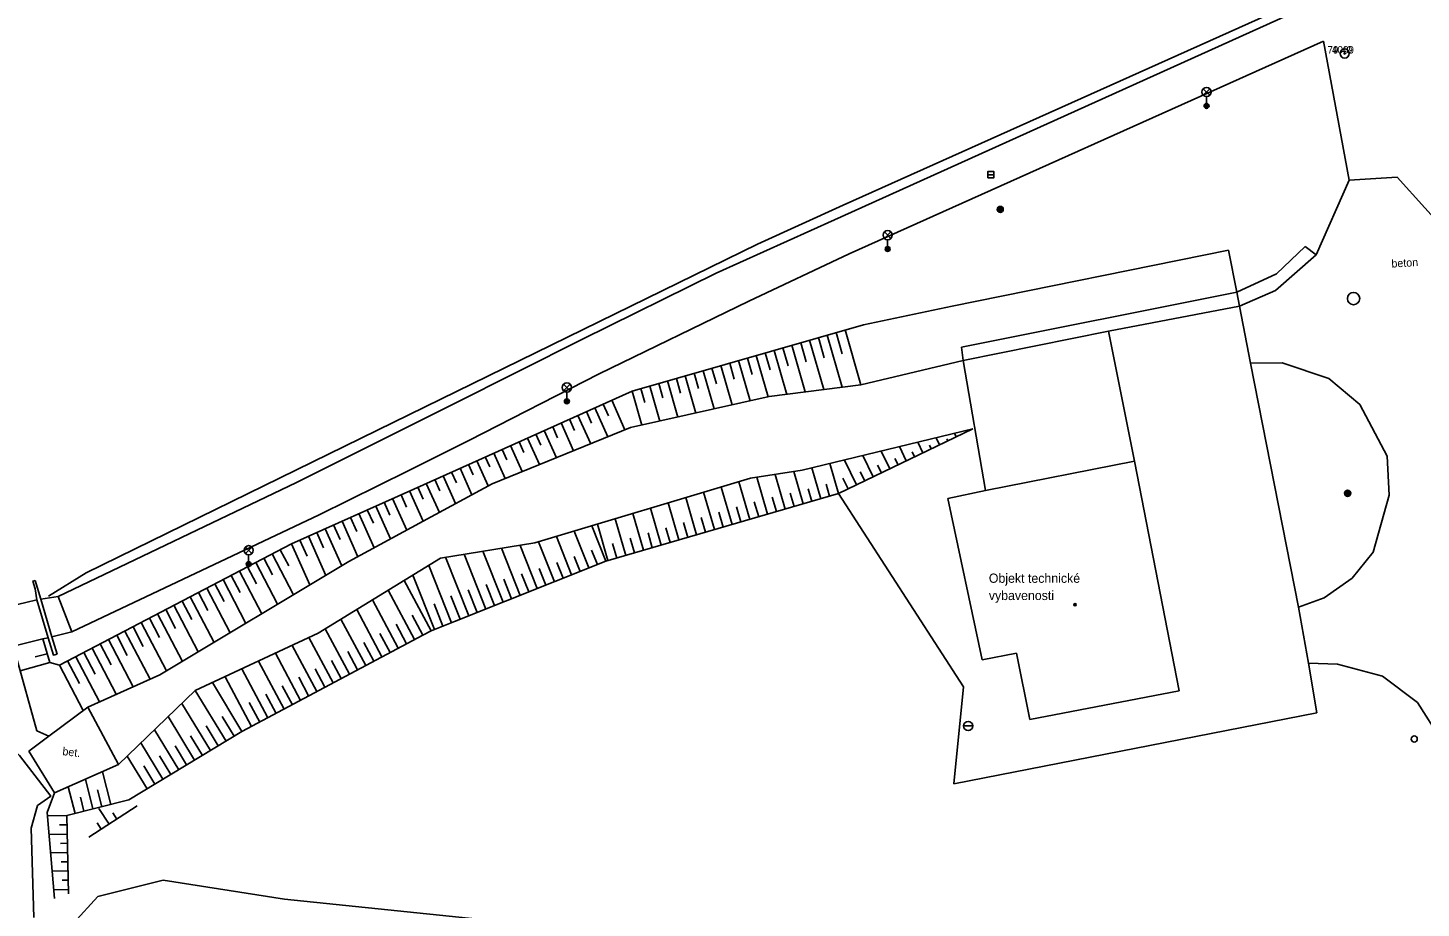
# Model space of a CAD drawing. Extents: x -539515 to -538098, y -1182060 to -1180157.
# Drawn here: x -538995.7 to -538882.6, y -1180593.5 to -1180522.1 of the extents above; entities that cross this region are included whole.
import ezdxf

# ---------------------------------------------------------------- set-up
doc = ezdxf.new("R2010")
doc.units = 0
for name, color, linetype in [('Vrstva 10', 7, 'Continuous'), ('Vrstva 11', 7, 'Continuous'), ('Vrstva 14', 7, 'Continuous'), ('Vrstva 15', 7, 'Continuous'), ('Vrstva 21', 7, 'Continuous'), ('Vrstva 22', 7, 'Continuous'), ('Vrstva 23', 7, 'Continuous'), ('Vrstva 25', 7, 'Continuous'), ('Vrstva 27', 7, 'Continuous'), ('Vrstva 28', 7, 'Continuous'), ('Vrstva 33', 7, 'Continuous'), ('Vrstva 35', 7, 'Continuous'), ('Vrstva 39', 7, 'Continuous'), ('Vrstva 40', 7, 'Continuous'), ('Vrstva 41', 7, 'Continuous'), ('Vrstva 5', 7, 'Continuous'), ('Vrstva 7', 7, 'Continuous'), ('Vrstva 8', 7, 'Continuous')]:
    doc.layers.add(name, color=color, linetype=linetype)

msp = doc.modelspace()

# ---------------------------------------------------------------- linework, layer by layer
at = {"layer": 'Vrstva 10'}
for p, q in [((-538891.76, -1180520.313), (-538930.21, -1180537.66)), ((-538890.51, -1180523.133), (-538929.03, -1180540.41)), ((-538890.51, -1180523.133), (-538888.41, -1180534.422)), ((-538888.41, -1180534.422), (-538884.53, -1180534.193)), ((-538884.53, -1180534.193), (-538873.09, -1180546.844)), ((-538939.82, -1180541.99), (-538930.21, -1180537.66)), ((-538937.18, -1180544.27), (-538929.03, -1180540.41)), ((-538894.32, -1180542.047), (-538891.99, -1180539.828)), ((-538891.99, -1180539.828), (-538891.09, -1180540.508)), ((-538950.69, -1180547.33), (-538939.82, -1180541.99)), ((-538897.55, -1180543.539), (-538894.32, -1180542.047)), ((-538949.32, -1180550.17), (-538937.18, -1180544.27)), ((-538919.89, -1180547.992), (-538897.55, -1180543.539)), ((-538961.24, -1180552.65), (-538950.69, -1180547.33)), ((-538919.78, -1180549.063), (-538919.89, -1180547.992)), ((-538959.92, -1180555.58), (-538949.32, -1180550.17)), ((-538965.802, -1180554.932), (-538961.24, -1180552.65)), ((-538973.91, -1180558.99), (-538965.802, -1180554.932)), ((-538964.848, -1180558.022), (-538959.92, -1180555.58)), ((-538993.28, -1180568.25), (-538973.91, -1180558.99)), ((-538972.08, -1180561.609), (-538964.848, -1180558.022)), ((-538992.17, -1180571.1), (-538972.08, -1180561.609)), ((-538993.28, -1180568.25), (-538994.687, -1180568.456)), ((-538992.17, -1180571.1), (-538993.28, -1180568.25)), ((-538992.17, -1180571.1), (-538993.776, -1180571.506))]:
    msp.add_line(p, q, dxfattribs=at)
at = {"layer": 'Vrstva 11'}
for p, q in [((-538888.41, -1180534.422), (-538891.09, -1180540.508)), ((-538891.09, -1180540.508), (-538894.39, -1180543.391)), ((-538894.39, -1180543.391), (-538897.31, -1180544.672)), ((-538897.31, -1180544.672), (-538907.96, -1180546.68)), ((-538907.96, -1180546.68), (-538919.78, -1180549.063)), ((-538907.96, -1180546.68), (-538905.86, -1180557.25)), ((-538919.78, -1180549.063), (-538917.96, -1180559.617)), ((-538896.44, -1180549.281), (-538893.86, -1180549.258)), ((-538893.86, -1180549.258), (-538890.07, -1180550.539)), ((-538890.07, -1180550.539), (-538887.54, -1180552.648)), ((-538887.54, -1180552.648), (-538885.34, -1180556.844)), ((-538885.34, -1180556.844), (-538885.18, -1180560.008)), ((-538885.18, -1180560.008), (-538886.48, -1180564.641)), ((-538886.48, -1180564.641), (-538888.18, -1180566.742)), ((-538888.18, -1180566.742), (-538890.44, -1180568.344)), ((-538994.07, -1180571.58), (-538994.99, -1180568.5)), ((-538890.44, -1180568.344), (-538892.54, -1180569.102)), ((-538891.71, -1180573.641), (-538889.37, -1180573.719)), ((-538889.37, -1180573.719), (-538885.71, -1180574.703)), ((-538885.71, -1180574.703), (-538882.86, -1180576.844)), ((-538882.86, -1180576.844), (-538880.95, -1180579.867)), ((-538988.38, -1180581.89), (-538990.87, -1180577.21)), ((-538995.66, -1180580.79), (-538993.56, -1180584.19)), ((-538993.56, -1180584.19), (-538988.38, -1180581.89))]:
    msp.add_line(p, q, dxfattribs=at)
for points in [[(-538994.99, -1180568.5), (-538995.14, -1180567.62), (-538995.32, -1180566.98), (-538995.14, -1180566.94)], [(-538995.14, -1180566.94), (-538994.687, -1180568.456), (-538993.776, -1180571.506), (-538993.356, -1180572.912)], [(-538999.362, -1180569.535), (-538995.884, -1180568.712), (-538994.99, -1180568.5)], [(-538996.91, -1180572.272), (-538994.505, -1180571.686), (-538994.07, -1180571.58)], [(-538993.356, -1180572.912), (-538993.65, -1180573), (-538994.07, -1180571.58)], [(-538990.87, -1180577.21), (-538994.025, -1180579.568), (-538995.66, -1180580.79)]]:
    msp.add_lwpolyline(points, dxfattribs=at)
at = {"layer": 'Vrstva 14'}
for p, q in [((-538946.66, -1180551.56), (-538927.87, -1180546.18)), ((-538928.079, -1180551.04), (-538919.78, -1180549.063)), ((-538935.51, -1180552.01), (-538928.079, -1180551.04)), ((-538964.389, -1180559.509), (-538946.66, -1180551.56)), ((-538946.78, -1180554.52), (-538935.51, -1180552.01)), ((-538958.023, -1180559.089), (-538946.78, -1180554.52)), ((-538932.84, -1180557.99), (-538918.98, -1180554.617)), ((-538918.98, -1180554.617), (-538929.89, -1180559.88)), ((-538954.55, -1180563.89), (-538937.04, -1180558.63)), ((-538937.04, -1180558.63), (-538932.84, -1180557.99)), ((-538974.32, -1180563.961), (-538964.389, -1180559.509)), ((-538963.633, -1180562.133), (-538958.023, -1180559.089)), ((-538929.89, -1180559.88), (-538948.78, -1180565.37)), ((-538969.65, -1180565.4), (-538963.633, -1180562.133)), ((-538993.17, -1180573.82), (-538974.32, -1180563.961)), ((-538962.21, -1180565.12), (-538954.55, -1180563.89)), ((-538985, -1180574.6), (-538969.65, -1180565.4)), ((-538972.14, -1180571.21), (-538962.21, -1180565.12)), ((-538948.78, -1180565.37), (-538961.069, -1180570.265)), ((-538961.069, -1180570.265), (-538962.97, -1180571.02)), ((-538982.13, -1180575.88), (-538972.14, -1180571.21)), ((-538963.662, -1180571.376), (-538978.34, -1180579.2)), ((-538962.97, -1180571.02), (-538963.662, -1180571.376)), ((-538993.94, -1180573.6), (-538994.505, -1180571.686)), ((-538996.66, -1180573.18), (-538994.99, -1180579.15)), ((-538993.17, -1180573.82), (-538993.94, -1180573.6)), ((-538990.87, -1180577.21), (-538985, -1180574.6)), ((-538988.38, -1180581.89), (-538982.13, -1180575.88)), ((-538994.99, -1180579.15), (-538994.025, -1180579.568)), ((-538978.34, -1180579.2), (-538987.54, -1180584.75)), ((-538994.16, -1180585.77), (-538993.56, -1180584.19)), ((-538987.54, -1180584.75), (-538992.56, -1180586.02)), ((-538993.56, -1180592.75), (-538994.16, -1180585.77)), ((-538992.56, -1180586.02), (-538992.44, -1180592.39)), ((-538990.77, -1180587.77), (-538986.84, -1180585.23)), ((-538995.47, -1180587.05), (-538995.25, -1180594.31)), ((-538984.75, -1180591.27), (-538974.88, -1180592.81)), ((-538974.88, -1180592.81), (-538956.54, -1180594.72))]:
    msp.add_line(p, q, dxfattribs=at)
for points in [[(-538996.99, -1180580.62), (-538996.41, -1180581.15), (-538993.87, -1180584.45), (-538994.94, -1180585.22), (-538995.47, -1180587.05)], [(-538990.05, -1180592.59), (-538984.75, -1180591.27)], [(-538992.03, -1180594.76), (-538990.05, -1180592.59)]]:
    msp.add_lwpolyline(points, dxfattribs=at)
at = {"layer": 'Vrstva 15'}
for p, q in [((-538929.358, -1180546.598), (-538928.084, -1180551.041)), ((-538932.963, -1180547.633), (-538932.515, -1180549.192)), ((-538932.242, -1180547.426), (-538931.092, -1180551.432)), ((-538931.521, -1180547.219), (-538931.048, -1180548.865)), ((-538930.8, -1180547.012), (-538929.588, -1180551.237)), ((-538930.079, -1180546.805), (-538929.582, -1180548.539)), ((-538937.288, -1180548.874), (-538936.907, -1180550.201)), ((-538936.567, -1180548.667), (-538935.603, -1180552.029)), ((-538935.846, -1180548.46), (-538935.449, -1180549.845)), ((-538935.125, -1180548.253), (-538934.101, -1180551.824)), ((-538934.405, -1180548.046), (-538933.982, -1180549.518)), ((-538933.684, -1180547.84), (-538932.596, -1180551.628)), ((-538940.893, -1180549.908), (-538940.002, -1180553.01)), ((-538940.172, -1180549.701), (-538939.811, -1180550.959)), ((-538939.451, -1180549.494), (-538938.535, -1180552.683)), ((-538938.73, -1180549.288), (-538938.359, -1180550.58)), ((-538938.009, -1180549.081), (-538937.07, -1180552.356)), ((-538944.497, -1180550.942), (-538944.166, -1180552.097)), ((-538943.776, -1180550.736), (-538942.936, -1180553.665)), ((-538943.055, -1180550.529), (-538942.714, -1180551.718)), ((-538942.335, -1180550.322), (-538941.469, -1180553.338)), ((-538941.614, -1180550.115), (-538941.262, -1180551.339)), ((-538946.66, -1180551.56), (-538945.869, -1180554.32)), ((-538945.939, -1180551.356), (-538945.618, -1180552.476)), ((-538945.218, -1180551.149), (-538944.403, -1180553.992)), ((-538950.366, -1180553.224), (-538949.948, -1180554.157)), ((-538949.682, -1180552.917), (-538948.626, -1180555.273)), ((-538948.997, -1180552.611), (-538948.571, -1180553.563)), ((-538948.313, -1180552.304), (-538947.235, -1180554.708)), ((-538953.104, -1180554.451), (-538952.703, -1180555.345)), ((-538952.419, -1180554.145), (-538951.407, -1180556.402)), ((-538951.735, -1180553.838), (-538951.326, -1180554.751)), ((-538951.051, -1180553.531), (-538950.017, -1180555.838)), ((-538955.157, -1180555.372), (-538954.189, -1180557.532)), ((-538954.473, -1180555.065), (-538954.081, -1180555.939)), ((-538953.788, -1180554.758), (-538952.798, -1180556.967)), ((-538921.682, -1180555.921), (-538921.961, -1180555.343)), ((-538921.006, -1180555.595), (-538921.09, -1180555.422)), ((-538920.331, -1180555.269), (-538920.471, -1180554.98)), ((-538919.655, -1180554.943), (-538919.683, -1180554.885)), ((-538957.895, -1180556.599), (-538956.97, -1180558.661)), ((-538957.21, -1180556.292), (-538956.836, -1180557.127)), ((-538956.526, -1180555.985), (-538955.58, -1180558.097)), ((-538955.841, -1180555.678), (-538955.458, -1180556.533)), ((-538927.085, -1180558.529), (-538927.922, -1180556.795)), ((-538925.734, -1180557.877), (-538926.432, -1180556.432)), ((-538924.383, -1180557.225), (-538924.942, -1180556.069)), ((-538923.708, -1180556.899), (-538923.903, -1180556.494)), ((-538923.033, -1180556.573), (-538923.452, -1180555.706)), ((-538922.357, -1180556.247), (-538922.497, -1180555.958)), ((-538960.632, -1180557.826), (-538959.666, -1180559.98)), ((-538959.948, -1180557.519), (-538959.571, -1180558.36)), ((-538959.263, -1180557.212), (-538958.344, -1180559.263)), ((-538958.579, -1180556.905), (-538958.214, -1180557.721)), ((-538931.331, -1180560.301), (-538932.056, -1180557.801)), ((-538929.89, -1180559.88), (-538930.598, -1180557.446)), ((-538928.436, -1180559.181), (-538929.413, -1180557.157)), ((-538926.41, -1180558.203), (-538926.717, -1180557.567)), ((-538925.059, -1180557.551), (-538925.31, -1180557.031)), ((-538963.37, -1180559.053), (-538962.311, -1180561.416)), ((-538962.685, -1180558.746), (-538962.271, -1180559.67)), ((-538962.001, -1180558.439), (-538960.989, -1180560.698)), ((-538961.317, -1180558.132), (-538960.921, -1180559.015)), ((-538937.093, -1180561.974), (-538937.98, -1180558.915)), ((-538935.652, -1180561.556), (-538936.523, -1180558.554)), ((-538934.212, -1180561.138), (-538935.028, -1180558.326)), ((-538932.771, -1180560.719), (-538933.532, -1180558.098)), ((-538929.112, -1180559.507), (-538929.53, -1180558.64)), ((-538927.761, -1180558.855), (-538928.124, -1180558.104)), ((-538965.423, -1180559.973), (-538964.971, -1180560.981)), ((-538964.738, -1180559.666), (-538963.633, -1180562.133)), ((-538964.054, -1180559.36), (-538963.621, -1180560.325)), ((-538939.974, -1180562.81), (-538940.854, -1180559.778)), ((-538938.533, -1180562.392), (-538939.417, -1180559.347)), ((-538934.932, -1180561.347), (-538935.269, -1180560.184)), ((-538933.491, -1180560.929), (-538933.807, -1180559.842)), ((-538932.051, -1180560.51), (-538932.345, -1180559.498)), ((-538930.61, -1180560.092), (-538930.897, -1180559.105)), ((-538968.16, -1180561.2), (-538967.672, -1180562.291)), ((-538967.476, -1180560.893), (-538966.277, -1180563.568)), ((-538966.792, -1180560.587), (-538966.322, -1180561.636)), ((-538966.107, -1180560.28), (-538964.955, -1180562.85)), ((-538944.295, -1180564.065), (-538945.164, -1180561.072)), ((-538942.855, -1180563.647), (-538943.728, -1180560.641)), ((-538941.414, -1180563.229), (-538942.29, -1180560.21)), ((-538937.813, -1180562.183), (-538938.167, -1180560.962)), ((-538936.372, -1180561.765), (-538936.728, -1180560.539)), ((-538970.898, -1180562.427), (-538970.372, -1180563.601)), ((-538970.214, -1180562.12), (-538968.922, -1180565.003)), ((-538969.529, -1180561.814), (-538969.022, -1180562.946)), ((-538968.845, -1180561.507), (-538967.599, -1180564.285)), ((-538948.617, -1180565.32), (-538949.474, -1180562.367)), ((-538947.176, -1180564.901), (-538948.037, -1180561.935)), ((-538945.736, -1180564.483), (-538946.601, -1180561.504)), ((-538942.134, -1180563.438), (-538942.484, -1180562.233)), ((-538940.694, -1180563.02), (-538941.045, -1180561.809)), ((-538939.253, -1180562.601), (-538939.606, -1180561.386)), ((-538972.951, -1180563.347), (-538971.527, -1180566.524)), ((-538972.267, -1180563.041), (-538971.712, -1180564.279)), ((-538971.582, -1180562.734), (-538970.232, -1180565.747)), ((-538951.567, -1180566.478), (-538952.807, -1180563.367)), ((-538950.173, -1180565.922), (-538951.365, -1180562.934)), ((-538948.78, -1180565.37), (-538949.922, -1180562.501)), ((-538946.456, -1180564.692), (-538946.801, -1180563.503)), ((-538945.015, -1180564.274), (-538945.362, -1180563.08)), ((-538943.575, -1180563.856), (-538943.923, -1180562.656)), ((-538975.226, -1180564.435), (-538974.54, -1180565.746)), ((-538974.32, -1180563.961), (-538972.823, -1180567.301)), ((-538973.636, -1180563.654), (-538973.052, -1180564.958)), ((-538957.14, -1180568.699), (-538958.787, -1180564.569)), ((-538955.747, -1180568.144), (-538957.269, -1180564.326)), ((-538954.354, -1180567.589), (-538955.751, -1180564.083)), ((-538952.96, -1180567.033), (-538954.249, -1180563.801)), ((-538949.477, -1180565.645), (-538949.943, -1180564.474)), ((-538947.897, -1180565.111), (-538948.24, -1180563.927)), ((-538977.884, -1180565.825), (-538977.166, -1180567.199)), ((-538977.22, -1180565.478), (-538975.444, -1180568.872)), ((-538976.555, -1180565.13), (-538975.853, -1180566.473)), ((-538975.891, -1180564.783), (-538974.156, -1180568.1)), ((-538961.321, -1180570.366), (-538963.176, -1180565.71)), ((-538959.927, -1180569.81), (-538961.823, -1180565.055)), ((-538958.534, -1180569.255), (-538960.304, -1180564.812)), ((-538952.263, -1180566.755), (-538952.769, -1180565.487)), ((-538950.87, -1180566.2), (-538951.356, -1180564.98)), ((-538979.878, -1180566.868), (-538978.022, -1180570.418)), ((-538979.214, -1180566.52), (-538978.479, -1180567.925)), ((-538978.549, -1180566.173), (-538976.733, -1180569.645)), ((-538962.97, -1180571.02), (-538965.178, -1180566.938)), ((-538962.714, -1180570.921), (-538964.474, -1180566.506)), ((-538956.444, -1180568.422), (-538957.077, -1180566.832)), ((-538955.05, -1180567.866), (-538955.634, -1180566.402)), ((-538953.657, -1180567.311), (-538954.191, -1180565.971)), ((-538981.872, -1180567.911), (-538981.105, -1180569.377)), ((-538981.207, -1180567.563), (-538979.31, -1180571.191)), ((-538980.543, -1180567.216), (-538979.792, -1180568.651)), ((-538964.324, -1180571.729), (-538966.459, -1180567.725)), ((-538959.23, -1180569.532), (-538959.964, -1180567.693)), ((-538957.837, -1180568.977), (-538958.521, -1180567.262)), ((-538983.866, -1180568.954), (-538981.887, -1180572.736)), ((-538983.201, -1180568.606), (-538982.418, -1180570.104)), ((-538982.537, -1180568.258), (-538980.599, -1180571.963)), ((-538965.647, -1180572.435), (-538967.74, -1180568.511)), ((-538962.017, -1180570.643), (-538962.74, -1180568.829)), ((-538960.624, -1180570.088), (-538961.385, -1180568.177)), ((-538986.524, -1180570.344), (-538984.465, -1180574.281)), ((-538985.86, -1180569.996), (-538985.044, -1180571.556)), ((-538985.195, -1180569.649), (-538983.176, -1180573.508)), ((-538984.53, -1180569.301), (-538983.731, -1180570.83)), ((-538968.294, -1180573.846), (-538970.301, -1180570.083)), ((-538966.971, -1180573.14), (-538969.02, -1180569.296)), ((-538963.662, -1180571.376), (-538964.524, -1180569.758)), ((-538988.518, -1180571.387), (-538987.654, -1180573.038)), ((-538987.853, -1180571.039), (-538985.805, -1180574.958)), ((-538987.189, -1180570.692), (-538986.356, -1180572.284)), ((-538969.618, -1180574.552), (-538971.582, -1180570.868)), ((-538966.309, -1180572.787), (-538967.137, -1180571.234)), ((-538964.985, -1180572.082), (-538965.831, -1180570.496)), ((-538990.512, -1180572.43), (-538988.551, -1180576.179)), ((-538989.847, -1180572.082), (-538988.953, -1180573.792)), ((-538989.182, -1180571.734), (-538987.177, -1180575.568)), ((-538972.265, -1180575.964), (-538974.269, -1180572.207)), ((-538970.941, -1180575.258), (-538972.908, -1180571.57)), ((-538967.633, -1180573.493), (-538968.444, -1180571.972)), ((-538993.94, -1180573.6), (-538996.356, -1180574.265)), ((-538994.172, -1180572.879), (-538995.127, -1180573.145)), ((-538992.505, -1180573.472), (-538991.55, -1180575.3)), ((-538991.841, -1180573.125), (-538989.924, -1180576.789)), ((-538991.176, -1180572.777), (-538990.251, -1180574.546)), ((-538974.912, -1180577.375), (-538976.99, -1180573.479)), ((-538973.589, -1180576.669), (-538975.629, -1180572.843)), ((-538970.28, -1180574.905), (-538971.059, -1180573.444)), ((-538968.956, -1180574.199), (-538969.75, -1180572.71)), ((-538993.17, -1180573.82), (-538991.249, -1180577.493)), ((-538977.559, -1180578.787), (-538979.711, -1180574.752)), ((-538976.236, -1180578.081), (-538978.35, -1180574.115)), ((-538972.927, -1180576.316), (-538973.736, -1180574.8)), ((-538971.603, -1180575.611), (-538972.397, -1180574.122)), ((-538979.625, -1180579.978), (-538982.13, -1180575.88)), ((-538978.34, -1180579.2), (-538980.735, -1180575.231)), ((-538974.25, -1180577.022), (-538975.074, -1180575.478)), ((-538980.909, -1180580.752), (-538983.217, -1180576.925)), ((-538976.898, -1180578.434), (-538977.751, -1180576.834)), ((-538975.574, -1180577.728), (-538976.412, -1180576.156)), ((-538982.194, -1180581.527), (-538984.325, -1180577.991)), ((-538978.982, -1180579.59), (-538979.957, -1180577.974)), ((-538983.478, -1180582.301), (-538985.434, -1180579.057)), ((-538980.267, -1180580.365), (-538981.248, -1180578.738)), ((-538984.763, -1180583.076), (-538986.543, -1180580.123)), ((-538982.836, -1180581.914), (-538983.774, -1180580.358)), ((-538981.551, -1180581.139), (-538982.511, -1180579.548)), ((-538986.047, -1180583.85), (-538987.652, -1180581.19)), ((-538984.121, -1180582.688), (-538985.037, -1180581.169)), ((-538988.994, -1180585.119), (-538989.668, -1180582.462)), ((-538985.405, -1180583.463), (-538986.3, -1180581.979)), ((-538991.902, -1180585.856), (-538992.449, -1180583.697)), ((-538990.448, -1180585.487), (-538991.059, -1180583.079)), ((-538989.721, -1180585.303), (-538990.068, -1180583.934)), ((-538991.175, -1180585.672), (-538991.461, -1180584.542)), ((-538992.56, -1180586.02), (-538994.136, -1180586.053)), ((-538989.14, -1180586.716), (-538989.954, -1180585.457)), ((-538988.51, -1180586.309), (-538988.836, -1180585.805)), ((-538992.546, -1180586.773), (-538993.156, -1180586.784)), ((-538989.77, -1180587.124), (-538990.095, -1180586.62)), ((-538992.532, -1180587.523), (-538994.007, -1180587.551)), ((-538992.518, -1180588.273), (-538993.088, -1180588.283)), ((-538992.503, -1180589.022), (-538993.878, -1180589.048)), ((-538992.475, -1180590.522), (-538993.75, -1180590.546)), ((-538992.489, -1180589.772), (-538993.019, -1180589.782)), ((-538992.461, -1180591.272), (-538992.951, -1180591.281)), ((-538992.447, -1180592.022), (-538993.621, -1180592.044))]:
    msp.add_line(p, q, dxfattribs=at)
at = {"layer": 'Vrstva 21'}
for radius in [0.375, 0.05]:
    msp.add_circle((-538888.78, -1180524.15), radius, dxfattribs=at)
at = {"layer": 'Vrstva 25'}
for centre, radius in [((-538916.76, -1180536.81), 0.25), ((-538916.76, -1180536.81), 0.2), ((-538916.76, -1180536.81), 0.15), ((-538916.76, -1180536.81), 0.1), ((-538916.76, -1180536.81), 0.05), ((-538888.54, -1180559.86), 0.25), ((-538888.54, -1180559.86), 0.2), ((-538888.54, -1180559.86), 0.15), ((-538888.54, -1180559.86), 0.1), ((-538888.54, -1180559.86), 0.05)]:
    msp.add_circle(centre, radius, dxfattribs=at)
at = {"layer": 'Vrstva 27'}
msp.add_line((-538917.77, -1180533.99), (-538917.27, -1180533.99), dxfattribs=at)
msp.add_lwpolyline([(-538917.77, -1180534.24), (-538917.27, -1180534.24), (-538917.27, -1180533.74), (-538917.77, -1180533.74)], close=True, dxfattribs=at)
msp.add_circle((-538888.06, -1180544.05), 0.5, dxfattribs=at)
at = {"layer": 'Vrstva 28'}
msp.add_circle((-538883.13, -1180579.81), 0.25, dxfattribs=at)
at = {"layer": 'Vrstva 33'}
for p, q in [((-538900.265, -1180527.54), (-538899.735, -1180527.01)), ((-538900.265, -1180527.01), (-538899.735, -1180527.54)), ((-538900, -1180527.65), (-538900, -1180528.4)), ((-538926.165, -1180539.16), (-538925.635, -1180538.63)), ((-538926.165, -1180538.63), (-538925.635, -1180539.16)), ((-538925.9, -1180539.27), (-538925.9, -1180540.02)), ((-538952.215, -1180551.53), (-538951.685, -1180551)), ((-538952.215, -1180551), (-538951.685, -1180551.53)), ((-538951.95, -1180551.64), (-538951.95, -1180552.39)), ((-538978.065, -1180564.749), (-538977.535, -1180564.219)), ((-538978.065, -1180564.219), (-538977.535, -1180564.749)), ((-538977.8, -1180564.859), (-538977.8, -1180565.609))]:
    msp.add_line(p, q, dxfattribs=at)
for centre, radius in [((-538900, -1180527.275), 0.375), ((-538900, -1180528.4), 0.2), ((-538900, -1180528.4), 0.145), ((-538900, -1180528.4), 0.0876), ((-538925.9, -1180538.895), 0.375), ((-538925.9, -1180540.02), 0.2), ((-538925.9, -1180540.02), 0.145), ((-538925.9, -1180540.02), 0.0876), ((-538951.95, -1180551.265), 0.375), ((-538951.95, -1180552.39), 0.2), ((-538951.95, -1180552.39), 0.145), ((-538951.95, -1180552.39), 0.0876), ((-538977.8, -1180564.484), 0.375), ((-538977.8, -1180565.609), 0.2), ((-538977.8, -1180565.609), 0.145), ((-538977.8, -1180565.609), 0.0876)]:
    msp.add_circle(centre, radius, dxfattribs=at)
at = {"layer": 'Vrstva 35'}
msp.add_line((-538919.735, -1180578.75), (-538918.985, -1180578.75), dxfattribs=at)
msp.add_circle((-538919.36, -1180578.75), 0.375, dxfattribs=at)
at = {"layer": 'Vrstva 39'}
for radius in [0.09, 0.0398]:
    msp.add_circle((-538910.678, -1180568.905), radius, dxfattribs=at)
at = {"layer": 'Vrstva 5'}
for p, q in [((-538917.96, -1180559.617), (-538905.86, -1180557.25)), ((-538905.86, -1180557.25), (-538902.22, -1180575.883)), ((-538921, -1180560.273), (-538917.96, -1180559.617)), ((-538918.22, -1180573.391), (-538921, -1180560.273)), ((-538915.43, -1180572.828), (-538918.22, -1180573.391)), ((-538914.35, -1180578.211), (-538915.43, -1180572.828)), ((-538902.22, -1180575.883), (-538914.35, -1180578.211))]:
    msp.add_line(p, q, dxfattribs=at)
at = {"layer": 'Vrstva 7'}
for p, q in [((-538929.5, -1180536.45), (-538895.02, -1180521)), ((-538936.46, -1180539.63), (-538929.5, -1180536.45)), ((-538966.054, -1180554.113), (-538936.46, -1180539.63)), ((-538898.21, -1180540.117), (-538920.65, -1180544.656)), ((-538897.55, -1180543.539), (-538898.21, -1180540.117)), ((-538897.31, -1180544.672), (-538897.55, -1180543.539)), ((-538920.65, -1180544.656), (-538927.87, -1180546.18)), ((-538892.54, -1180569.102), (-538896.44, -1180549.281)), ((-538990.99, -1180566.31), (-538966.054, -1180554.113)), ((-538929.89, -1180559.88), (-538919.75, -1180575.58)), ((-538994.06, -1180568.2), (-538990.99, -1180566.31)), ((-538891.05, -1180577.68), (-538891.71, -1180573.641)), ((-538919.75, -1180575.58), (-538920.538, -1180583.444)), ((-538920.538, -1180583.444), (-538891.05, -1180577.68))]:
    msp.add_line(p, q, dxfattribs=at)
at = {"layer": 'Vrstva 8'}
for p, q in [((-538896.44, -1180549.281), (-538897.31, -1180544.672)), ((-538891.71, -1180573.641), (-538892.54, -1180569.102))]:
    msp.add_line(p, q, dxfattribs=at)

# ---------------------------------------------------------------- texts
at = {"layer": 'Vrstva 22'}
msp.add_text('79.40', height=0.6, dxfattribs=at).set_placement((-538890.18, -1180524.15))
at = {"layer": 'Vrstva 23'}
msp.add_text('4009', height=0.6, dxfattribs=at).set_placement((-538889.812, -1180524.15))
at = {"layer": 'Vrstva 40'}
for s, rotation, p in [('beton', 3.37771, (-538884.968, -1180541.533)), ('bet.', 353.52796, (-538992.949, -1180581.112))]:
    msp.add_text(s, height=0.65, rotation=rotation, dxfattribs=at).set_placement(p)
at = {"layer": 'Vrstva 41'}
for s, p in [('Objekt technické ', (-538917.682, -1180567.125)), ('vybavenosti', (-538917.682, -1180568.525))]:
    msp.add_text(s, height=0.75, dxfattribs=at).set_placement(p)

doc.saveas('drawing.dxf')
